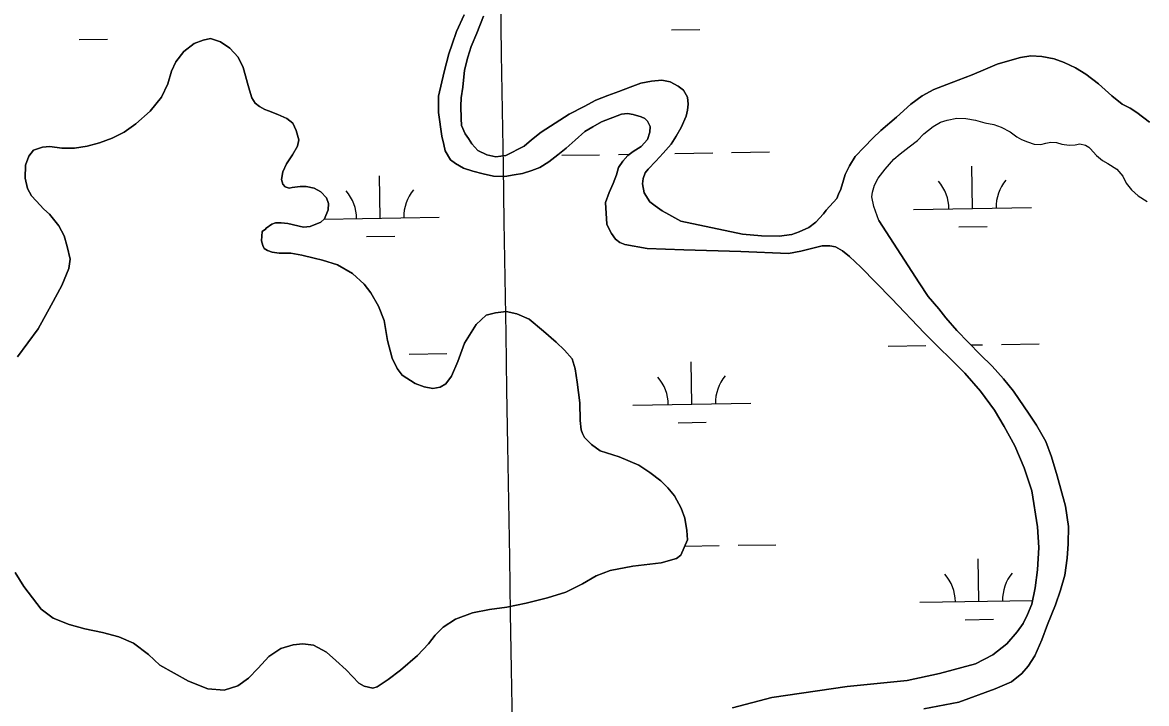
# Model space of a CAD drawing. Extents: x 3855477 to 3893699, y 299188 to 325115.
# Drawn here: x 3869719 to 3870672, y 318440 to 319017 of the extents above; entities that cross this region are included whole.
import ezdxf

# ---------------------------------------------------------------- set-up
doc = ezdxf.new("R2010")
doc.units = 0
for name, color, linetype in [('V-GRID-MAJR', 7, 'Continuous'), ('V-TOPO-SHOR', 7, 'Continuous'), ('V-WETL-SWMP', 7, 'Continuous')]:
    doc.layers.add(name, color=color, linetype=linetype)

msp = doc.modelspace()

# ---------------------------------------------------------------- linework, layer by layer
at = {"layer": 'V-GRID-MAJR'}
msp.add_spline([(3870354.64, 304789.85), (3870305.76, 307816.78), (3870207.92, 313876.8), (3870110.07, 319936.83), (3870061.1, 322969.93)], degree=3, dxfattribs=at)
at = {"layer": 'V-TOPO-SHOR'}
for points in [[(3870214.46, 318846.11), (3870213.42, 318864.29), (3870216.47, 318873.03), (3870219.92, 318880.59), (3870222.59, 318887.74), (3870224.48, 318894.1), (3870227.97, 318899.29), (3870232.25, 318904.09), (3870236.95, 318907.72), (3870243.62, 318911.76), (3870249.07, 318917.77), (3870250.96, 318924.12), (3870251.29, 318928.87), (3870248.86, 318933.19), (3870246.85, 318935.53), (3870243.67, 318937.07), (3870236.92, 318938.96), (3870232.16, 318939.68), (3870227.03, 318939.22), (3870210.11, 318932.66), (3870202.65, 318928.6), (3870195.99, 318924.55), (3870187.78, 318917.33), (3870179.96, 318910.5), (3870172.92, 318904.86), (3870165.49, 318898.83), (3870157.65, 318893.97), (3870150.96, 318891.51), (3870143.08, 318889.03), (3870135.98, 318887.74), (3870128.09, 318886.45), (3870118.59, 318886.72), (3870109.87, 318888.57), (3870101.14, 318890.83), (3870093.19, 318893.49), (3870086.42, 318897.35), (3870082.02, 318900.45), (3870077.56, 318908.3), (3870076.31, 318913.42), (3870074.63, 318920.52), (3870071.98, 318940.65), (3870071.85, 318950.14), (3870071.79, 318954.49), (3870076.65, 318975.12), (3870080.79, 318990.21), (3870083.45, 318998.55), (3870087.26, 319009.28), (3870093.79, 319023.21)], [(3870110.02, 319022.08), (3870104.28, 319007.77), (3870099.69, 318996.63), (3870096.65, 318987.49), (3870094.03, 318976.38), (3870092.65, 318962.13), (3870091.19, 318953.01), (3870090.89, 318945.89), (3870091.03, 318935.61), (3870091.51, 318929.68), (3870094.37, 318922.6), (3870097.2, 318918.68), (3870100.03, 318913.98), (3870105.25, 318908.51), (3870112.81, 318904.66)], [(3869750.25, 318844.71), (3869742.22, 318854.47), (3869737.42, 318858.75), (3869731.01, 318865.77), (3869727, 318870.06), (3869723.75, 318876.34), (3869721.66, 318885), (3869721.9, 318896.06), (3869724.96, 318903.6), (3869728.84, 318908.79), (3869736.31, 318911.27), (3869742.62, 318911.75), (3869752.91, 318910.31), (3869763.57, 318910.46), (3869774.21, 318912.18), (3869784.84, 318915.09), (3869795.45, 318918.79), (3869805.65, 318924.06), (3869815.43, 318930.91), (3869827.52, 318941.74), (3869837.23, 318953.72), (3869842.61, 318964.86), (3869845.62, 318975.56), (3869849.46, 318983.51), (3869856.06, 318992.29), (3869865.05, 318999.13), (3869872.51, 319002), (3869878.81, 319003.27), (3869887.14, 319000.62), (3869895.12, 318995.2), (3869902.33, 318987.4), (3869906.4, 318978.76), (3869908.47, 318971.68), (3869910.14, 318965.39), (3869911.8, 318959.48), (3869913.86, 318953.19), (3869916.69, 318948.49), (3869920.28, 318945.78), (3869924.66, 318943.07), (3869927.84, 318941.93), (3869935.78, 318938.88), (3869943.33, 318935.43), (3869948.52, 318931.55), (3869951.37, 318925.27), (3869953.45, 318917.4), (3869952.33, 318912.25), (3869948.09, 318904.69), (3869943.06, 318897.11), (3869940, 318890.36), (3869938.9, 318884.02), (3869940.14, 318880.09), (3869942.15, 318877.75), (3869945.32, 318876.61), (3869948.08, 318877.04), (3869954.78, 318877.92), (3869959.92, 318877.99), (3869966.65, 318876.51), (3869972.22, 318873.42), (3869977.03, 318868.35), (3869978.68, 318863.64), (3869978.35, 318858.1), (3869975.3, 318850.56), (3869972.18, 318847.75), (3869963.15, 318844.07), (3869957.62, 318843.6), (3869944.15, 318846.57), (3869938.61, 318847.29), (3869933.88, 318847.23), (3869930.73, 318846), (3869926.04, 318842.77), (3869925.26, 318841.97), (3869922.55, 318839.8)], [(3870400.31, 318857.82), (3870409.28, 318867.85), (3870410.82, 318871.44), (3870412.74, 318875.83), (3870415.01, 318883.39), (3870416.53, 318888.16), (3870420, 318895.34), (3870425.04, 318903.34), (3870432.46, 318911.36), (3870439.89, 318918.99), (3870446.54, 318925.42), (3870459.85, 318936.7), (3870471.99, 318947.57), (3870481.8, 318954.84), (3870491.63, 318960.12), (3870502.67, 318964.23), (3870512.13, 318967.93), (3870523.96, 318972.45), (3870535.38, 318977.36), (3870545.23, 318981.46), (3870555.89, 318984.78), (3870564.97, 318987.28), (3870573.67, 318988.59), (3870583.19, 318987.93), (3870593.51, 318986.09), (3870601.88, 318983.03), (3870611.45, 318978.41), (3870620.24, 318972.98), (3870631.05, 318964.81), (3870642.29, 318954.66), (3870651.1, 318947.64), (3870657.89, 318944.17), (3870663.48, 318940.68), (3870674.29, 318932.51)], [(3870112.81, 318904.66), (3870120.35, 318903.18), (3870129.04, 318904.09), (3870144.35, 318912.21), (3870150.6, 318917.44), (3870158.82, 318923.88), (3870182.73, 318939.23), (3870195.3, 318945.73), (3870205.11, 318951.01), (3870215.34, 318955.1), (3870224.79, 318958.4), (3870234.23, 318962.09), (3870243.28, 318965.38), (3870252.35, 318967.08), (3870261.04, 318967.99), (3870268.18, 318966.51), (3870274.95, 318963.04), (3870279.35, 318959.54), (3870282.98, 318953.66), (3870283.46, 318947.73), (3870282.74, 318942.58), (3870281.63, 318937.43), (3870277.41, 318927.88), (3870273.16, 318920.7), (3870268.9, 318913.92), (3870262.28, 318906.31), (3870256.05, 318899.51), (3870249.41, 318892.69), (3870247.09, 318889.49), (3870245.18, 318884.72), (3870244.84, 318880.37), (3870246.13, 318872.48), (3870250.98, 318865.03), (3870255.38, 318861.53), (3870261.37, 318857.26), (3870266.95, 318854.18), (3870277.28, 318848.52)], [(3870444.96, 318849.18), (3870440.84, 318860.99), (3870439.15, 318869.27), (3870439.49, 318873.23), (3870441.38, 318879.19), (3870444.47, 318885.17), (3870450.29, 318892.76), (3870457.7, 318901.17), (3870463.17, 318905.6), (3870470.6, 318911.63), (3870477.65, 318916.87), (3870483.11, 318922.48), (3870490.94, 318928.91), (3870497.21, 318932.56), (3870502.73, 318934.22), (3870511.01, 318935.91), (3870518.53, 318935.62), (3870526.85, 318934.15), (3870534.8, 318931.89), (3870542.33, 318930.41), (3870548.69, 318928.12), (3870556.26, 318924.27), (3870561.85, 318920), (3870565.84, 318917.68), (3870571.01, 318915.77), (3870576.57, 318913.87), (3870582.12, 318913.55), (3870586.45, 318914.8), (3870590.79, 318915.65), (3870595.54, 318915.32), (3870599.91, 318913.79), (3870606.25, 318913.09), (3870611.39, 318913.16), (3870615.33, 318914.01), (3870620.09, 318912.89), (3870622.88, 318911.34), (3870624.09, 318910.17), (3870629.31, 318904.31), (3870634.51, 318900.03), (3870638.9, 318897.32), (3870646.47, 318892.68), (3870651.7, 318886.82), (3870654.55, 318880.92), (3870658.98, 318875.05), (3870664.58, 318869.99), (3870672.16, 318865.35)], [(3870277.28, 318848.52), (3870329.44, 318837.59), (3870345.69, 318836.15), (3870360.52, 318835.95), (3870371.3, 318837.19), (3870377.52, 318839.49), (3870385.67, 318843.39), (3870391.6, 318847.72), (3870397.95, 318854.69), (3870400.31, 318857.82)], [(3869715.26, 318733.74), (3869732.74, 318757.43), (3869743.71, 318777.55), (3869752.68, 318794.19), (3869758.87, 318808.57), (3869759.75, 318816.4), (3869757.45, 318827.24), (3869754.83, 318836.33), (3869750.25, 318844.71)], [(3870320.85, 318436.54), (3870354.25, 318445.26), (3870418.23, 318454.67), (3870468.98, 318459.7), (3870496.45, 318465.51), (3870526.9, 318473.63), (3870541.58, 318481.45), (3870553.44, 318490.82), (3870562.14, 318500.72), (3870567.17, 318507.79), (3870570.89, 318515.59), (3870574.5, 318524.21), (3870577.54, 318538.21), (3870579.38, 318553.24), (3870580.42, 318572.34), (3870579.33, 318589.82), (3870574.66, 318620.34), (3870568.19, 318639.7), (3870560.29, 318658.45), (3870551.26, 318674.87), (3870542.82, 318688.65), (3870531.15, 318704.68), (3870517.94, 318719.82), (3870483.73, 318753.79), (3870455.58, 318783.05), (3870429.75, 318809.65), (3870420.16, 318818.66), (3870414.09, 318823.58), (3870408.32, 318826.77), (3870403.55, 318827.72), (3870396.95, 318827.66), (3870389.01, 318825.79), (3870378.93, 318823.12), (3870368.45, 318821.36), (3870328.12, 318823.06), (3870279.75, 318824.31), (3870248.67, 318825.55), (3870229.79, 318828.73), (3870225.63, 318830.48), (3870221.99, 318833.46), (3870218.57, 318838.05), (3870215.26, 318844.17), (3870214.46, 318846.11)], [(3870444.96, 318849.18), (3870479.04, 318796.4), (3870486.68, 318784.77), (3870495.66, 318774.34), (3870501.6, 318766.78), (3870510.98, 318756.14), (3870530.75, 318735.78), (3870540.95, 318725.75), (3870550.53, 318715.12), (3870558.99, 318704.79), (3870572.37, 318685.19), (3870578.5, 318675.9), (3870586.33, 318661.92), (3870591.22, 318648.98), (3870596.09, 318633), (3870603.03, 318607.34), (3870605.54, 318589.95), (3870605.45, 318575.41), (3870604.45, 318563.22), (3870602.52, 318548.91), (3870598.87, 318536.03), (3870594.62, 318523.66), (3870587.79, 318507.04), (3870583.13, 318493.97), (3870577.04, 318480.49), (3870571.49, 318471.69), (3870566.17, 318465.63), (3870557.38, 318458.58), (3870543.52, 318452.48), (3870512.75, 318441.41), (3870483.14, 318435.62)], [(3869922.55, 318839.8), (3869921.98, 318831.87), (3869922.98, 318828.04), (3869924.1, 318825.46), (3869926.97, 318823.69), (3869931.09, 318822.42), (3869937.06, 318821.56), (3869946.75, 318821.39), (3869956.22, 318819.88), (3869966.51, 318817.23), (3869973.5, 318815.53), (3869986.36, 318811.73), (3869999.09, 318804.43), (3870008.82, 318795.29), (3870014.54, 318787.83), (3870021.16, 318776.76), (3870025.82, 318764.56), (3870028.59, 318747.53), (3870032.6, 318732.56), (3870036.77, 318723.77), (3870041.27, 318718.17), (3870052.24, 318711.09), (3870059.75, 318708.36), (3870067.16, 318706.97), (3870073.35, 318708.16), (3870078.11, 318710.81), (3870083, 318717.47), (3870088.24, 318729.8), (3870093.92, 318745.33), (3870103.71, 318761.23), (3870112.33, 318769.11), (3870120.07, 318771.12), (3870129.15, 318771.98), (3870138.2, 318770.07), (3870148.68, 318765.66), (3870160.88, 318755.58), (3870171.74, 318746.23), (3870178.7, 318739.48), (3870185.04, 318731.91), (3870187.76, 318723.55), (3870189.44, 318712.3), (3870191.79, 318694.66), (3870191.89, 318679.92), (3870192.76, 318671.87), (3870193.77, 318668.88), (3870195.71, 318665.46), (3870201.44, 318659.55), (3870208.93, 318654.24), (3870224.97, 318649.18), (3870241.62, 318641.95), (3870250.85, 318635.7), (3870260.28, 318628.63), (3870266.22, 318622.92), (3870271.74, 318615.98), (3870277.54, 318605.53), (3870280.47, 318597.05), (3870282.36, 318586.53), (3870282.92, 318578.69), (3870277.27, 318565.74), (3870273.43, 318563.09), (3870260.52, 318559.26), (3870236.48, 318556.34), (3870217.39, 318552.86), (3870205.61, 318548.31), (3870194.02, 318541.59), (3870179.65, 318534.37), (3870164.15, 318529.53), (3870146.08, 318525.02), (3870129.77, 318521.62), (3870115.12, 318519.66), (3870100.67, 318516.88), (3870086.31, 318511.62), (3870075.85, 318504.79), (3870069.11, 318498.14), (3870063.39, 318490.65), (3870054.15, 318480.82), (3870039.84, 318468.45), (3870029.17, 318460.59), (3870020.05, 318454.16), (3870016.33, 318453.26), (3870008.82, 318454.85), (3870004.3, 318457.36), (3869993.56, 318468.56), (3869984.85, 318476.46), (3869976.97, 318483.52), (3869965.98, 318489.47), (3869957.02, 318490.77), (3869948.67, 318489.9), (3869938.34, 318486.68), (3869928.09, 318480.05), (3869919.16, 318470.21), (3869911.06, 318461.61), (3869902.04, 318455.08), (3869890.47, 318451.35), (3869876.36, 318452.48), (3869860.12, 318459.08), (3869835.69, 318472.65), (3869826.27, 318481.79), (3869813.66, 318491.25), (3869801.02, 318496.6), (3869787.33, 318500.4)], [(3869787.33, 318500.4), (3869772.41, 318503.29), (3869758.93, 318506.99), (3869745.37, 318512.34), (3869735.42, 318520.04), (3869720.71, 318539.31), (3869713.27, 318551.11)]]:
    msp.add_lwpolyline(points, dxfattribs=at)
at = {"layer": 'V-WETL-SWMP'}
for p, q in [((3870269.4, 319010.57), (3870293.4, 319010.96)), ((3869767.56, 319002.4), (3869791.56, 319002.79)), ((3870176.28, 318904.4), (3870208.27, 318904.92)), ((3870224.27, 318905.18), (3870233.87, 318905.34)), ((3870272.26, 318905.97), (3870304.26, 318906.49)), ((3870320.26, 318906.75), (3870352.25, 318907.27)), ((3870524.37, 318859.32), (3870523.79, 318895.32)), ((3870022.53, 318851.15), (3870021.95, 318887.14)), ((3869975.1, 318850.38), (3870072.53, 318851.96)), ((3870474.38, 318858.51), (3870574.37, 318860.14)), ((3870512.63, 318843.7), (3870536.62, 318844.09)), ((3870010.79, 318835.52), (3870034.78, 318835.92)), ((3870452.86, 318742.71), (3870484.85, 318743.23)), ((3870522.91, 318743.85), (3870532.84, 318744.01)), ((3870548.84, 318744.28), (3870580.84, 318744.8)), ((3870047, 318736.1), (3870079, 318736.62)), ((3870286.57, 318693.57), (3870285.98, 318729.56)), ((3870236.58, 318692.75), (3870336.56, 318694.38)), ((3870274.82, 318677.94), (3870298.82, 318678.33)), ((3870280.6, 318573.38), (3870309.68, 318573.86)), ((3870325.68, 318574.12), (3870357.67, 318574.64)), ((3870529.79, 318526.69), (3870529.21, 318562.69)), ((3870479.8, 318525.88), (3870575.2, 318527.43)), ((3870518.05, 318511.07), (3870542.04, 318511.46))]:
    msp.add_line(p, q, dxfattribs=at)
for points in [[(3870093.79, 319023.21), (3870087.25, 319009.28), (3870083.45, 318998.55), (3870080.79, 318990.21), (3870076.65, 318975.12), (3870071.79, 318954.49), (3870071.85, 318950.14), (3870071.98, 318940.65), (3870074.63, 318920.52), (3870076.31, 318913.42), (3870077.56, 318908.3), (3870082.02, 318900.45), (3870086.42, 318897.35), (3870093.19, 318893.49), (3870101.14, 318890.83), (3870109.87, 318888.57), (3870118.6, 318886.72), (3870128.09, 318886.45), (3870135.98, 318887.74), (3870143.08, 318889.03), (3870150.96, 318891.51), (3870157.65, 318893.97), (3870165.49, 318898.83), (3870172.92, 318904.86), (3870179.96, 318910.49), (3870187.78, 318917.33), (3870195.98, 318924.56), (3870202.65, 318928.6), (3870210.11, 318932.66), (3870227.03, 318939.22), (3870232.16, 318939.68), (3870236.92, 318938.96), (3870243.67, 318937.07), (3870246.85, 318935.54), (3870248.86, 318933.19), (3870251.29, 318928.87), (3870250.96, 318924.12), (3870249.07, 318917.77), (3870243.62, 318911.76), (3870236.95, 318907.72), (3870232.25, 318904.09), (3870227.97, 318899.29), (3870224.48, 318894.1)], [(3870583.18, 318987.93), (3870573.67, 318988.59), (3870564.96, 318987.28), (3870555.89, 318984.78), (3870545.23, 318981.46), (3870535.38, 318977.36), (3870523.96, 318972.45), (3870512.13, 318967.93), (3870502.67, 318964.24), (3870491.63, 318960.12), (3870481.8, 318954.84), (3870471.99, 318947.57), (3870459.85, 318936.7), (3870446.54, 318925.42), (3870439.89, 318918.99), (3870432.46, 318911.36), (3870425.04, 318903.34), (3870420, 318895.34), (3870416.53, 318888.16), (3870415.01, 318883.39), (3870412.74, 318875.83), (3870410.82, 318871.44), (3870409.28, 318867.85), (3870400.31, 318857.82), (3870397.95, 318854.69), (3870391.6, 318847.72), (3870385.67, 318843.39), (3870377.52, 318839.49), (3870371.3, 318837.19), (3870360.52, 318835.95), (3870345.69, 318836.15), (3870329.44, 318837.59), (3870277.28, 318848.52), (3870266.95, 318854.17), (3870261.37, 318857.26), (3870255.38, 318861.53), (3870250.98, 318865.03), (3870246.13, 318872.48), (3870244.84, 318880.37), (3870245.17, 318884.72), (3870247.09, 318889.5), (3870249.42, 318892.69), (3870256.04, 318899.51), (3870262.28, 318906.31), (3870268.9, 318913.92), (3870273.16, 318920.7), (3870277.41, 318927.88), (3870281.63, 318937.43), (3870282.74, 318942.58), (3870283.46, 318947.73), (3870282.99, 318953.66), (3870279.35, 318959.54), (3870274.95, 318963.04), (3870268.18, 318966.51), (3870261.04, 318967.99), (3870252.35, 318967.08), (3870243.28, 318965.38), (3870234.23, 318962.09), (3870224.79, 318958.4), (3870215.34, 318955.11), (3870205.11, 318951.01), (3870195.3, 318945.73), (3870182.73, 318939.23), (3870158.82, 318923.88), (3870150.6, 318917.44), (3870144.35, 318912.21), (3870129.03, 318904.09), (3870120.35, 318903.18), (3870112.81, 318904.66), (3870105.25, 318908.51), (3870100.03, 318913.98), (3870097.2, 318918.68), (3870094.37, 318922.6), (3870091.51, 318929.68), (3870091.03, 318935.61), (3870090.89, 318945.89), (3870091.19, 318953.01), (3870092.65, 318962.12), (3870094.03, 318976.38), (3870096.65, 318987.49), (3870099.69, 318996.63), (3870104.28, 319007.77), (3870110.02, 319022.08)], [(3870148.68, 318765.66), (3870138.2, 318770.07), (3870129.15, 318771.98), (3870120.07, 318771.12), (3870112.33, 318769.11), (3870103.71, 318761.24), (3870093.92, 318745.33), (3870088.24, 318729.8), (3870083, 318717.47), (3870078.11, 318710.81), (3870073.35, 318708.16), (3870067.16, 318706.97), (3870059.75, 318708.36), (3870052.24, 318711.09), (3870041.27, 318718.17), (3870036.77, 318723.77), (3870032.6, 318732.56), (3870028.59, 318747.54), (3870025.82, 318764.56), (3870021.16, 318776.76), (3870014.54, 318787.83), (3870008.82, 318795.29), (3869999.09, 318804.43), (3869986.36, 318811.73), (3869973.5, 318815.53), (3869966.51, 318817.23), (3869956.22, 318819.88), (3869946.75, 318821.39), (3869937.06, 318821.56), (3869931.09, 318822.42), (3869926.97, 318823.69), (3869924.1, 318825.46), (3869922.98, 318828.04), (3869921.98, 318831.87), (3869922.55, 318839.8), (3869925.26, 318841.97), (3869926.04, 318842.77), (3869930.73, 318846), (3869933.87, 318847.22), (3869938.61, 318847.29), (3869944.15, 318846.57), (3869957.62, 318843.6), (3869963.14, 318844.07), (3869972.18, 318847.75), (3869975.3, 318850.56), (3869978.35, 318858.1), (3869978.68, 318863.64), (3869977.03, 318868.35), (3869972.22, 318873.42), (3869966.65, 318876.51), (3869959.92, 318877.99), (3869954.78, 318877.92), (3869948.08, 318877.04), (3869945.32, 318876.61), (3869942.15, 318877.75), (3869940.14, 318880.09), (3869938.9, 318884.02), (3869940, 318890.36), (3869943.06, 318897.11), (3869948.1, 318904.69), (3869952.34, 318912.25), (3869953.45, 318917.4), (3869951.37, 318925.27), (3869948.52, 318931.55), (3869943.33, 318935.43), (3869935.78, 318938.88), (3869927.84, 318941.93), (3869924.66, 318943.07), (3869920.28, 318945.78), (3869916.69, 318948.49), (3869913.86, 318953.19), (3869911.8, 318959.48), (3869910.14, 318965.39), (3869908.47, 318971.68), (3869906.4, 318978.76), (3869902.33, 318987.4), (3869895.12, 318995.2), (3869887.14, 319000.62), (3869878.81, 319003.27), (3869872.51, 319002), (3869865.04, 318999.13), (3869856.06, 318992.29), (3869849.46, 318983.51), (3869845.62, 318975.56), (3869842.61, 318964.86), (3869837.23, 318953.72), (3869827.52, 318941.74), (3869815.43, 318930.91), (3869805.65, 318924.06), (3869795.45, 318918.79), (3869784.83, 318915.09), (3869774.21, 318912.18), (3869763.57, 318910.45), (3869752.91, 318910.31), (3869742.62, 318911.75), (3869736.31, 318911.27), (3869728.84, 318908.79), (3869724.96, 318903.6), (3869721.9, 318896.06), (3869721.66, 318885), (3869723.75, 318876.34)], [(3870674.29, 318932.51), (3870663.48, 318940.68), (3870657.89, 318944.17), (3870651.1, 318947.65), (3870642.29, 318954.66), (3870631.05, 318964.81), (3870620.24, 318972.98), (3870611.45, 318978.41), (3870601.88, 318983.03), (3870593.51, 318986.09), (3870583.18, 318987.93)], [(3870444.96, 318849.18), (3870440.84, 318860.99), (3870439.15, 318869.27), (3870439.49, 318873.23), (3870441.38, 318879.19), (3870444.47, 318885.17), (3870450.29, 318892.76), (3870457.7, 318901.17), (3870463.17, 318905.59), (3870470.6, 318911.63), (3870477.65, 318916.87), (3870483.11, 318922.48), (3870490.93, 318928.91), (3870497.21, 318932.56), (3870502.73, 318934.22), (3870511.01, 318935.91), (3870518.53, 318935.62), (3870526.85, 318934.15), (3870534.8, 318931.89), (3870542.33, 318930.41), (3870548.69, 318928.12), (3870556.26, 318924.27), (3870561.85, 318920), (3870565.84, 318917.68), (3870571.01, 318915.77), (3870576.57, 318913.87), (3870582.12, 318913.55), (3870586.45, 318914.8), (3870590.79, 318915.65), (3870595.54, 318915.32), (3870599.91, 318913.79), (3870606.25, 318913.09), (3870611.39, 318913.16), (3870615.33, 318914.01), (3870620.09, 318912.89), (3870622.88, 318911.34), (3870624.09, 318910.17), (3870629.31, 318904.31), (3870634.51, 318900.03), (3870638.9, 318897.32), (3870646.48, 318892.68), (3870651.7, 318886.82), (3870654.55, 318880.92), (3870658.98, 318875.05), (3870664.58, 318869.99), (3870672.16, 318865.35)], [(3870224.48, 318894.1), (3870222.59, 318887.74), (3870219.92, 318880.59), (3870216.46, 318873.03), (3870213.42, 318864.29), (3870214.46, 318846.11), (3870215.26, 318844.17), (3870218.57, 318838.05), (3870221.99, 318833.46), (3870225.63, 318830.48), (3870229.79, 318828.73), (3870248.67, 318825.55), (3870279.75, 318824.31), (3870328.12, 318823.06), (3870368.45, 318821.36), (3870378.93, 318823.12), (3870389.01, 318825.79), (3870396.95, 318827.66), (3870403.55, 318827.72), (3870408.32, 318826.77), (3870414.09, 318823.58), (3870420.16, 318818.66), (3870429.75, 318809.65), (3870455.58, 318783.05), (3870483.73, 318753.79), (3870517.94, 318719.82), (3870531.15, 318704.68), (3870542.82, 318688.65), (3870551.26, 318674.87), (3870560.29, 318658.45), (3870568.19, 318639.69), (3870574.66, 318620.34), (3870579.33, 318589.82), (3870580.43, 318572.34), (3870579.38, 318553.24), (3870577.54, 318538.21), (3870574.5, 318524.21), (3870570.88, 318515.6), (3870567.17, 318507.8), (3870562.14, 318500.72), (3870553.44, 318490.82), (3870541.58, 318481.45), (3870526.9, 318473.63), (3870496.45, 318465.51), (3870468.98, 318459.7), (3870418.23, 318454.67), (3870354.25, 318445.26), (3870320.85, 318436.55)], [(3869723.75, 318876.34), (3869727, 318870.06), (3869731.01, 318865.77), (3869737.42, 318858.75), (3869742.22, 318854.47), (3869750.25, 318844.71), (3869754.83, 318836.33), (3869757.45, 318827.24)], [(3870483.14, 318435.62), (3870512.75, 318441.41), (3870543.52, 318452.48), (3870557.38, 318458.58), (3870566.17, 318465.63), (3870571.49, 318471.69), (3870577.04, 318480.49), (3870583.13, 318493.97), (3870587.8, 318507.04), (3870594.62, 318523.66), (3870598.87, 318536.03), (3870602.52, 318548.91), (3870604.45, 318563.23), (3870605.45, 318575.41), (3870605.55, 318589.94), (3870603.02, 318607.34), (3870596.09, 318633), (3870591.22, 318648.98), (3870586.33, 318661.92), (3870578.5, 318675.9), (3870572.37, 318685.19), (3870558.99, 318704.79), (3870550.53, 318715.12), (3870540.95, 318725.75), (3870530.75, 318735.78), (3870510.98, 318756.14), (3870501.6, 318766.78), (3870495.66, 318774.34), (3870486.68, 318784.77), (3870479.04, 318796.4), (3870444.96, 318849.18)], [(3869757.45, 318827.24), (3869759.75, 318816.4), (3869758.87, 318808.57), (3869752.68, 318794.19), (3869743.71, 318777.55), (3869732.74, 318757.43), (3869715.26, 318733.74)], [(3869713.27, 318551.11), (3869720.71, 318539.31), (3869735.42, 318520.04), (3869745.36, 318512.34), (3869758.93, 318506.99), (3869772.41, 318503.29), (3869787.33, 318500.4), (3869801.02, 318496.6), (3869813.66, 318491.25), (3869826.27, 318481.79), (3869835.69, 318472.65), (3869860.12, 318459.08), (3869876.36, 318452.48), (3869890.47, 318451.35), (3869902.04, 318455.08), (3869911.06, 318461.61), (3869919.16, 318470.22), (3869928.09, 318480.05), (3869938.34, 318486.68), (3869948.67, 318489.9), (3869957.02, 318490.77), (3869965.98, 318489.47), (3869976.97, 318483.52), (3869984.85, 318476.46), (3869993.56, 318468.56), (3870004.3, 318457.36), (3870008.82, 318454.85), (3870016.33, 318453.25), (3870020.05, 318454.16), (3870029.17, 318460.59), (3870039.84, 318468.45), (3870054.15, 318480.82), (3870063.39, 318490.65), (3870069.11, 318498.13), (3870075.85, 318504.79), (3870086.31, 318511.62), (3870100.68, 318516.88), (3870115.12, 318519.66), (3870129.77, 318521.62), (3870146.08, 318525.02), (3870164.15, 318529.53), (3870179.65, 318534.37), (3870194.02, 318541.59), (3870205.61, 318548.31), (3870217.39, 318552.86), (3870236.49, 318556.34), (3870260.52, 318559.26), (3870273.43, 318563.09), (3870277.26, 318565.74), (3870282.92, 318578.69), (3870282.36, 318586.53), (3870280.47, 318597.05), (3870277.54, 318605.53), (3870271.74, 318615.98), (3870266.22, 318622.92), (3870260.28, 318628.63), (3870250.85, 318635.7), (3870241.62, 318641.95), (3870224.97, 318649.18), (3870208.93, 318654.24), (3870201.44, 318659.55), (3870195.71, 318665.46), (3870193.77, 318668.88), (3870192.76, 318671.87), (3870191.89, 318679.92), (3870191.79, 318694.66), (3870189.44, 318712.3), (3870187.76, 318723.55), (3870185.04, 318731.91), (3870178.7, 318739.48), (3870171.74, 318746.23), (3870160.88, 318755.58), (3870148.68, 318765.66)]]:
    msp.add_lwpolyline(points, dxfattribs=at)
for centre, start, end in [((3870469.13, 318858.9), 0.16154, 41.7052), ((3870579.6, 318860.7), 140.16154, 181.7052), ((3869967.29, 318850.72), 0.16154, 41.7052), ((3870077.76, 318852.52), 140.16154, 181.7052), ((3870231.33, 318693.14), 0.16154, 41.7052), ((3870341.8, 318694.94), 140.16154, 181.7052), ((3870474.55, 318526.27), 0.16154, 41.7052), ((3870585.02, 318528.07), 140.16154, 181.7052)]:
    msp.add_arc(centre, 35.25, start, end, dxfattribs=at)

doc.saveas('drawing.dxf')
